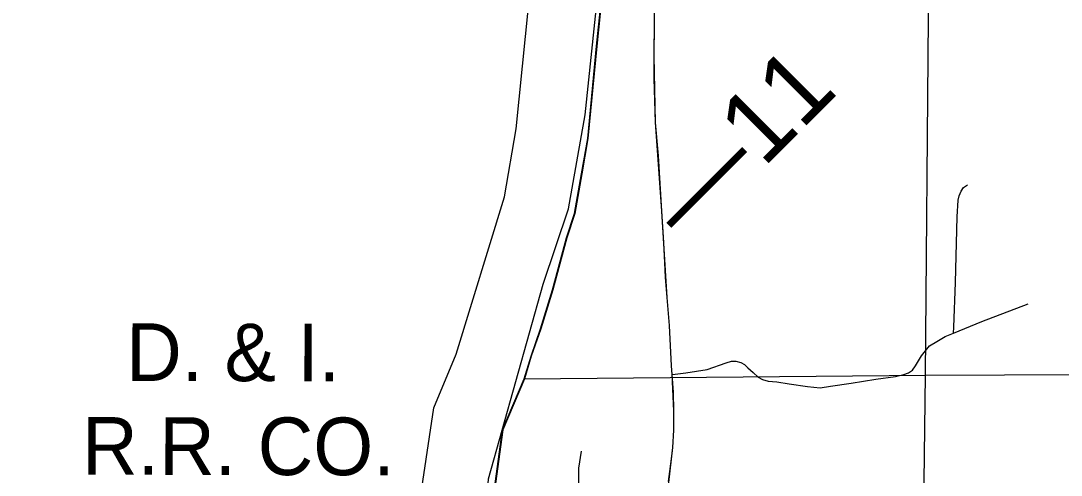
# Model space of a CAD drawing. Extents: x -157.2 to -99.3, y 12.2 to 46.2.
# Drawn here: x -152.689 to -151.245, y 39.227 to 39.858 of the extents above; entities that cross this region are included whole.
import ezdxf

# ---------------------------------------------------------------- set-up
doc = ezdxf.new("R2010")
doc.units = 0
for name, color, linetype in [('tdCoCityStreetMinor', 7, 'Continuous'), ('tdCoClipBndry', 7, 'Continuous'), ('tdCoCoBndry', 7, 'Continuous'), ('tdCoCorpBndry', 7, 'Continuous'), ('tdCoHydroRiver', 7, 'Continuous'), ('tdCoPriCL', 7, 'Continuous'), ('tdCoPriNonDiv', 7, 'Continuous'), ('tdCoPriNonDivCL', 7, 'Continuous'), ('tdCoRRCL', 7, 'Continuous'), ('tdCoRROwnerTxt', 7, 'Continuous'), ('tdCoSectLine', 7, 'Continuous'), ('tdCoSectLinePart', 7, 'Continuous'), ('tdCoStBndry', 7, 'Continuous'), ('tdCoStBndryPart', 7, 'Continuous'), ('tdCoTwpBndryShd', 7, 'Continuous'), ('tdStHwyPriRefPost1', 7, 'Continuous')]:
    doc.layers.add(name, color=color, linetype=linetype)

msp = doc.modelspace()

# ---------------------------------------------------------------- linework, layer by layer
at = {"layer": 'tdCoCityStreetMinor'}
for points in [[(-151.3944, 39.4247), (-151.3942, 39.433), (-151.3919, 39.4951), (-151.3895, 39.5861), (-151.3882, 39.609), (-151.3868, 39.6152), (-151.3838, 39.6216), (-151.3806, 39.6266), (-151.3749, 39.6307)], [(-151.7847, 39.3671), (-151.766, 39.3696), (-151.7364, 39.374), (-151.7101, 39.3834), (-151.7027, 39.3856), (-151.6967, 39.3859), (-151.6896, 39.3839), (-151.6849, 39.3812), (-151.68, 39.3762), (-151.6726, 39.3701), (-151.6659, 39.3637), (-151.6595, 39.3602), (-151.6519, 39.3578), (-151.6398, 39.357), (-151.6225, 39.3541), (-151.5971, 39.3504), (-151.5798, 39.3486), (-151.5655, 39.3508), (-151.5367, 39.3553), (-151.5022, 39.3605), (-151.4753, 39.3644), (-151.4637, 39.3671), (-151.457, 39.3696), (-151.4516, 39.373), (-151.4472, 39.379), (-151.4388, 39.3933), (-151.4279, 39.4068), (-151.4176, 39.413), (-151.406, 39.4199), (-151.3944, 39.4247), (-151.3554, 39.4409), (-151.2911, 39.4654)]]:
    msp.add_lwpolyline(points, dxfattribs=at)
at = {"layer": 'tdCoClipBndry'}
msp.add_lwpolyline([(-152.7368, 38.6261), (-152.6749, 38.6669), (-152.6113, 38.6955), (-152.429, 38.7493), (-152.2923, 38.7992), (-152.2175, 38.8371), (-152.1428, 38.9043), (-152.106, 38.9626), (-152.1157, 39.053), (-152.1342, 39.1373), (-152.1328, 39.2092), (-152.1159, 39.3211), (-152.0848, 39.3954), (-152.0181, 39.6139), (-152.0015, 39.7083), (-151.9759, 39.9649)], dxfattribs=at)
at = {"layer": 'tdCoCoBndry'}
msp.add_lwpolyline([(-152.0337, 39.1957), (-152.0207, 39.2903), (-151.9907, 39.3612), (-151.9811, 39.3924), (-151.9681, 39.4304), (-151.9511, 39.4849), (-151.9318, 39.5569), (-151.9207, 39.5906), (-151.911, 39.6457), (-151.9024, 39.6947), (-151.89, 39.8228), (-151.8764, 39.9549)], dxfattribs=at)
at = {"layer": 'tdCoCorpBndry'}
msp.add_lwpolyline([(-151.8761, 39.9549), (-151.8896, 39.8228), (-151.902, 39.6947), (-151.9106, 39.6457), (-151.9203, 39.5906), (-151.9314, 39.5569), (-151.9507, 39.4849), (-151.9677, 39.4304), (-151.9807, 39.3924), (-151.9903, 39.3612), (-152.0204, 39.2903), (-152.0334, 39.1957)], dxfattribs=at)
at = {"layer": 'tdCoHydroRiver'}
msp.add_lwpolyline([(-152.6937, 38.535), (-152.6449, 38.5775), (-152.5998, 38.6028), (-152.3379, 38.6916), (-152.1775, 38.765), (-152.1338, 38.795), (-152.0704, 38.8496), (-152.0273, 38.9081), (-152.0114, 38.958), (-152.0183, 39.0309), (-152.0229, 39.0357), (-152.0278, 39.0769), (-152.0339, 39.0819), (-152.0431, 39.1816), (-152.0401, 39.2225), (-151.9644, 39.4928), (-151.9292, 39.5973), (-151.9058, 39.7275), (-151.8633, 40.1347)], dxfattribs=at)
at = {"layer": 'tdCoPriCL'}
msp.add_lwpolyline([(-151.7972, 39.1524), (-151.7844, 39.2658), (-151.7829, 39.2897), (-151.7827, 39.3163), (-151.7851, 39.3671), (-151.7859, 39.379), (-151.7888, 39.435), (-151.792, 39.4739), (-151.7997, 39.5938), (-151.8084, 39.7169), (-151.8101, 39.8096), (-151.8066, 40.1652)], dxfattribs=at)
at = {"layer": 'tdCoPriNonDiv'}
msp.add_lwpolyline([(-151.7972, 39.1524), (-151.7844, 39.2658), (-151.7829, 39.2897), (-151.7827, 39.3163), (-151.7851, 39.3671), (-151.7859, 39.379), (-151.7888, 39.435), (-151.792, 39.4739), (-151.7997, 39.5938), (-151.8084, 39.7169), (-151.8101, 39.8096), (-151.8061, 40.2148)], dxfattribs=at)
at = {"layer": 'tdCoPriNonDivCL'}
msp.add_lwpolyline([(-151.7901, 39.2187), (-151.7861, 39.25), (-151.7844, 39.2658), (-151.7829, 39.2897), (-151.7827, 39.3163), (-151.7834, 39.3425), (-151.7851, 39.3671), (-151.7859, 39.379), (-151.7888, 39.435), (-151.792, 39.4739), (-151.7943, 39.5025), (-151.7952, 39.5223), (-151.7967, 39.5504), (-151.7997, 39.5938), (-151.8039, 39.6707), (-151.8084, 39.7169), (-151.8103, 39.7781), (-151.8101, 39.8096), (-151.8076, 40.0476)], dxfattribs=at)
msp.add_lwpolyline([(-151.7901, 39.2187), (-151.7861, 39.25), (-151.7844, 39.2658), (-151.7829, 39.2897), (-151.7827, 39.3163), (-151.7834, 39.3425), (-151.7851, 39.3671), (-151.7859, 39.379), (-151.7888, 39.435), (-151.792, 39.4739), (-151.7943, 39.5025), (-151.7952, 39.5223), (-151.7967, 39.5504), (-151.7997, 39.5938), (-151.8039, 39.6707), (-151.8084, 39.7169), (-151.8103, 39.7781), (-151.8101, 39.8096), (-151.8076, 40.0476)], dxfattribs=at)
at = {"layer": 'tdCoRRCL'}
msp.add_lwpolyline([(-151.8945, 38.8911), (-151.916, 39.0559), (-151.9148, 39.2372), (-151.9109, 39.2608)], dxfattribs=at)
at = {"layer": 'tdCoSectLine'}
for points in [[(-151.8445, 40.365), (-151.8451, 40.3501), (-151.8499, 40.1613), (-151.8764, 39.9549), (-151.89, 39.8228), (-151.9024, 39.6947), (-151.911, 39.6457), (-151.9207, 39.5906), (-151.9318, 39.5569), (-151.9511, 39.4849), (-151.9681, 39.4304), (-151.9811, 39.3924), (-151.9907, 39.3612)], [(-151.4336, 39.3662), (-151.4249, 40.359)], [(-151.9907, 39.3612), (-152.0207, 39.2903), (-152.0337, 39.1957), (-152.0345, 39.1441), (-152.028, 39.1117), (-152.0172, 39.0709), (-152.0059, 38.983), (-152.0064, 38.9331), (-152.0223, 38.9079), (-152.0382, 38.8826)], [(-151.9907, 39.3612), (-151.4336, 39.3662)], [(-151.4457, 38.3686), (-151.4336, 39.3662)], [(-151.4336, 39.3662), (-150.4463, 39.3702)]]:
    msp.add_lwpolyline(points, dxfattribs=at)
at = {"layer": 'tdCoSectLinePart'}
msp.add_lwpolyline([(-152.005, 39.3276), (-152.0207, 39.2903), (-152.0244, 39.2635)], dxfattribs=at)
at = {"layer": 'tdCoStBndry'}
msp.add_lwpolyline([(-151.8764, 39.9549), (-151.89, 39.8228), (-151.9024, 39.6947), (-151.911, 39.6457), (-151.9207, 39.5906), (-151.9318, 39.5569), (-151.9511, 39.4849), (-151.9681, 39.4304), (-151.9811, 39.3924), (-151.9907, 39.3612), (-152.0207, 39.2903), (-152.0337, 39.1957)], dxfattribs=at)
at = {"layer": 'tdCoStBndryPart'}
msp.add_lwpolyline([(-152.005, 39.3276), (-152.0207, 39.2903), (-152.0244, 39.2635)], dxfattribs=at)
at = {"layer": 'tdCoTwpBndryShd'}
msp.add_lwpolyline([(-152.0337, 39.1957), (-152.0207, 39.2903), (-151.9907, 39.3612), (-151.9811, 39.3924), (-151.9681, 39.4304), (-151.9511, 39.4849), (-151.9318, 39.5569), (-151.9207, 39.5906), (-151.911, 39.6457), (-151.9024, 39.6947), (-151.89, 39.8228), (-151.8764, 39.9549)], dxfattribs=at)

# ---------------------------------------------------------------- texts
at = {"layer": 'tdCoRROwnerTxt'}
for s, p in [('D. & I.', (-152.5433, 39.3583)), ('R.R. CO.', (-152.6044, 39.2281))]:
    msp.add_text(s, height=0.08, rotation=359.8835, dxfattribs=at).set_placement(p)
at = {"layer": 'tdStHwyPriRefPost1'}
msp.add_text('‒‒11', height=0.1, rotation=45, dxfattribs=at).set_placement((-151.7636, 39.5483))

doc.saveas('drawing.dxf')
